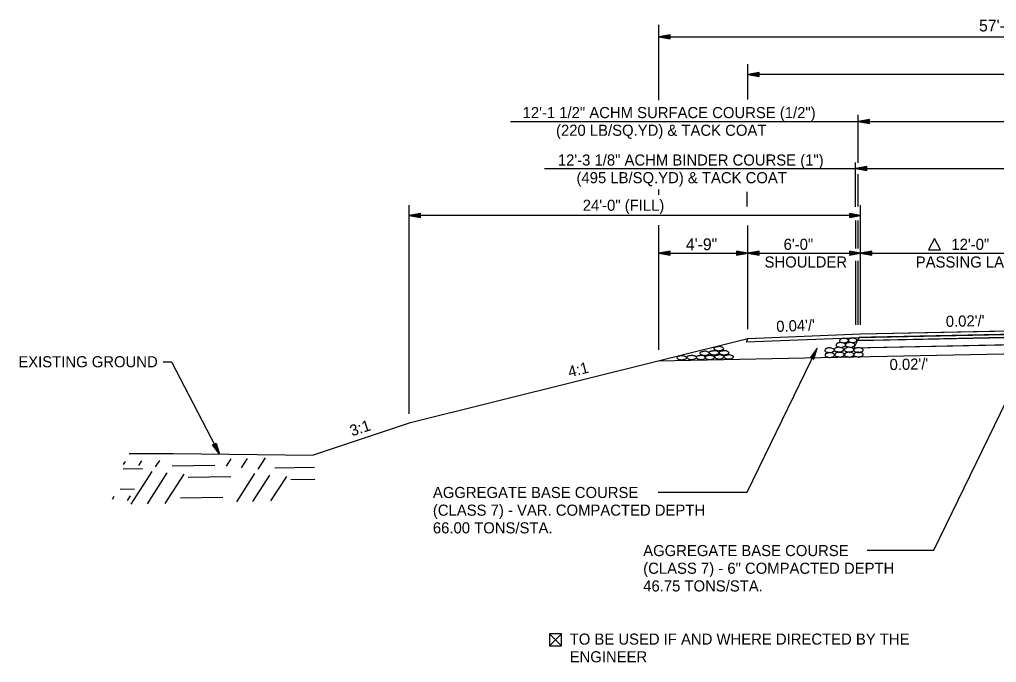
# Model space of a CAD drawing. Extents: x 1398183 to 1398373, y 1967240 to 1968889.
# Drawn here: x 1398187.6 to 1398239.6, y 1968235.5 to 1968269.7 of the extents above; entities that cross this region are included whole.
import ezdxf

# ---------------------------------------------------------------- set-up
doc = ezdxf.new("R2010")
doc.units = 0
for name, color, linetype in [('1', 7, 'Continuous'), ('10', 7, 'Continuous'), ('19', 7, 'Continuous'), ('42', 7, 'Continuous'), ('9', 7, 'Continuous'), ('Level 1', 7, 'Continuous')]:
    doc.layers.add(name, color=color, linetype=linetype)

# ---------------------------------------------------------------- blocks, each defined once
blk = doc.blocks.new('ROCKS')
at = {"layer": '1'}
blk.add_spline([(0.013, 0.06), (0.053, 0.053), (0.107, 0.033), (0.133, 0.013), (0.133, -0.007), (0.12, -0.033), (0.107, -0.04), (0.073, -0.053), (0.033, -0.067), (0.013, -0.067), (-0.02, -0.06), (-0.06, -0.053), (-0.087, -0.047), (-0.113, -0.02), (-0.113, -0.007), (-0.107, 0.02), (-0.087, 0.033), (-0.067, 0.047), (-0.033, 0.053), (-0.02, 0.06), (0.013, 0.06)], degree=3, dxfattribs=at)
blk = doc.blocks.new('4TO1 ABC')
at = {"layer": '1', "xscale": 0.1312491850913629, "yscale": 0.1312491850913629, "rotation": 180}
for p in [(0.00175, -0.00875), (-0.03325, -0.0385), (-0.016625, -0.023625), (0, -0.0385), (0.018375, -0.023625), (0.034125, -0.04025), (0.051625, -0.025375), (0.06475, -0.04025), (0.098, -0.04025), (0.133, -0.041125)]:
    blk.add_blockref('ROCKS', p, dxfattribs=at)

msp = doc.modelspace()

# ---------------------------------------------------------------- linework, layer by layer
at = {"layer": '10'}
for p, q in [((1398215.809, 1968237.043), (1398216.45, 1968236.401)), ((1398216.45, 1968237.043), (1398215.809, 1968236.401)), ((1398216.19, 1968236.401), (1398216.201, 1968236.401))]:
    msp.add_line(p, q, dxfattribs=at)
msp.add_lwpolyline([(1398236.275, 1968258.056), (1398235.954, 1968257.453), (1398236.595, 1968257.453)], close=True, dxfattribs=at)
msp.add_lwpolyline([(1398216.201, 1968236.401), (1398216.45, 1968236.401), (1398216.45, 1968237.043), (1398215.809, 1968237.043), (1398215.809, 1968236.401), (1398216.19, 1968236.401)], dxfattribs=at)
at = {"layer": '19'}
for p, q in [((1398221.614, 1968265.412), (1398221.615, 1968269.429)), ((1398222.215, 1968268.889), (1398221.615, 1968268.784)), ((1398221.615, 1968268.784), (1398278.916, 1968268.784)), ((1398221.615, 1968268.784), (1398222.215, 1968268.679)), ((1398222.215, 1968268.834), (1398221.775, 1968268.799)), ((1398221.775, 1968268.769), (1398222.215, 1968268.729)), ((1398222.215, 1968268.679), (1398222.215, 1968268.889)), ((1398226.344, 1968265.45), (1398226.344, 1968267.332)), ((1398226.944, 1968266.889), (1398226.344, 1968266.784)), ((1398276.345, 1968266.784), (1398226.344, 1968266.784)), ((1398226.344, 1968266.784), (1398226.944, 1968266.679)), ((1398226.944, 1968266.834), (1398226.504, 1968266.799)), ((1398226.504, 1968266.769), (1398226.944, 1968266.729)), ((1398226.944, 1968266.679), (1398226.944, 1968266.889)), ((1398232.217, 1968262.093), (1398232.217, 1968264.643)), ((1398213.729, 1968264.284), (1398244.344, 1968264.284)), ((1398232.817, 1968264.389), (1398232.217, 1968264.284)), ((1398232.217, 1968264.284), (1398232.817, 1968264.179)), ((1398232.817, 1968264.334), (1398232.377, 1968264.299)), ((1398232.377, 1968264.269), (1398232.817, 1968264.229)), ((1398232.817, 1968264.179), (1398232.817, 1968264.389)), ((1398232.078, 1968259.748), (1398232.078, 1968262.109)), ((1398215.549, 1968261.784), (1398268.344, 1968261.784)), ((1398232.678, 1968261.889), (1398232.078, 1968261.784)), ((1398232.078, 1968261.784), (1398232.678, 1968261.679)), ((1398232.678, 1968261.834), (1398232.238, 1968261.799)), ((1398232.238, 1968261.769), (1398232.678, 1968261.729)), ((1398232.678, 1968261.679), (1398232.678, 1968261.889)), ((1398232.217, 1968259.767), (1398232.217, 1968261.486)), ((1398221.618, 1968260.388), (1398221.618, 1968260.677)), ((1398226.309, 1968259.758), (1398226.309, 1968260.541)), ((1398208.345, 1968248.737), (1398208.344, 1968259.831)), ((1398232.344, 1968253.477), (1398232.344, 1968259.831)), ((1398208.944, 1968259.389), (1398208.344, 1968259.284)), ((1398232.344, 1968259.284), (1398208.344, 1968259.284)), ((1398208.344, 1968259.284), (1398208.944, 1968259.179)), ((1398208.944, 1968259.334), (1398208.504, 1968259.299)), ((1398208.504, 1968259.269), (1398208.944, 1968259.229)), ((1398208.944, 1968259.179), (1398208.944, 1968259.389)), ((1398231.744, 1968259.389), (1398231.744, 1968259.179)), ((1398232.344, 1968259.284), (1398231.744, 1968259.389)), ((1398232.184, 1968259.299), (1398231.744, 1968259.334)), ((1398231.744, 1968259.179), (1398232.344, 1968259.284)), ((1398231.744, 1968259.229), (1398232.184, 1968259.269)), ((1398232.08, 1968257.528), (1398232.08, 1968259.017)), ((1398232.217, 1968257.532), (1398232.217, 1968259.021)), ((1398221.615, 1968252.146), (1398221.615, 1968258.777)), ((1398226.344, 1968253.237), (1398226.344, 1968258.759)), ((1398222.214, 1968257.389), (1398221.614, 1968257.284)), ((1398222.214, 1968257.334), (1398221.774, 1968257.299)), ((1398222.214, 1968257.179), (1398222.214, 1968257.389)), ((1398225.744, 1968257.389), (1398225.744, 1968257.179)), ((1398226.344, 1968257.284), (1398225.744, 1968257.389)), ((1398226.184, 1968257.299), (1398225.744, 1968257.334)), ((1398226.944, 1968257.389), (1398226.344, 1968257.284)), ((1398226.944, 1968257.334), (1398226.504, 1968257.299)), ((1398226.944, 1968257.179), (1398226.944, 1968257.389)), ((1398231.744, 1968257.389), (1398231.744, 1968257.179)), ((1398232.344, 1968257.284), (1398231.744, 1968257.389)), ((1398232.184, 1968257.299), (1398231.744, 1968257.334)), ((1398232.944, 1968257.389), (1398232.344, 1968257.284)), ((1398232.944, 1968257.334), (1398232.504, 1968257.299)), ((1398232.944, 1968257.179), (1398232.944, 1968257.389)), ((1398221.614, 1968257.284), (1398222.214, 1968257.179)), ((1398221.615, 1968257.284), (1398226.344, 1968257.284)), ((1398221.774, 1968257.269), (1398222.214, 1968257.229)), ((1398225.744, 1968257.179), (1398226.344, 1968257.284)), ((1398225.744, 1968257.229), (1398226.184, 1968257.269)), ((1398226.344, 1968257.284), (1398232.344, 1968257.284)), ((1398226.344, 1968257.284), (1398226.944, 1968257.179)), ((1398226.504, 1968257.269), (1398226.944, 1968257.229)), ((1398231.744, 1968257.179), (1398232.344, 1968257.284)), ((1398231.744, 1968257.229), (1398232.184, 1968257.269)), ((1398232.08, 1968253.477), (1398232.08, 1968256.876)), ((1398232.217, 1968253.477), (1398232.217, 1968256.873)), ((1398232.344, 1968257.284), (1398232.944, 1968257.179)), ((1398232.344, 1968257.284), (1398244.344, 1968257.284)), ((1398232.504, 1968257.269), (1398232.944, 1968257.229)), ((1398226.345, 1968252.737), (1398208.345, 1968248.237)), ((1398226.345, 1968252.737), (1398226.259, 1968252.567)), ((1398232.345, 1968252.977), (1398226.345, 1968252.737)), ((1398232.175, 1968252.637), (1398244.345, 1968252.882)), ((1398232.26, 1968252.807), (1398232.175, 1968252.637)), ((1398243.5, 1968252.865), (1398232.743, 1968252.646)), ((1398226.314, 1968244.567), (1398230.042, 1968252.226)), ((1398230.042, 1968252.226), (1398229.678, 1968251.737)), ((1398229.865, 1968251.644), (1398230.042, 1968252.226)), ((1398232.175, 1968252.637), (1398231.985, 1968252.258)), ((1398231.985, 1968252.258), (1398244.345, 1968252.507)), ((1398236.226, 1968241.495), (1398241.438, 1968252.202)), ((1398229.678, 1968251.737), (1398229.865, 1968251.644)), ((1398229.96, 1968252.089), (1398229.727, 1968251.716)), ((1398229.821, 1968251.667), (1398229.985, 1968252.076)), ((1398208.345, 1968248.237), (1398203.244, 1968246.536)), ((1398197.906, 1968247.088), (1398198.091, 1968247.184)), ((1398198.275, 1968246.604), (1398197.906, 1968247.088)), ((1398198.193, 1968246.74), (1398197.956, 1968247.108)), ((1398198.052, 1968247.159), (1398198.214, 1968246.753)), ((1398198.091, 1968247.184), (1398198.275, 1968246.604)), ((1398221.586, 1968244.567), (1398226.314, 1968244.567)), ((1398232.698, 1968241.495), (1398236.226, 1968241.495))]:
    msp.add_line(p, q, dxfattribs=at)
for points in [[(1398226.259, 1968252.567), (1398232.26, 1968252.807), (1398256.345, 1968253.29), (1398268.429, 1968253.047), (1398276.431, 1968252.725), (1398276.345, 1968252.897), (1398268.345, 1968253.217), (1398256.345, 1968253.457), (1398232.345, 1968252.977), (1398226.345, 1968252.737)], [(1398232.26, 1968252.807), (1398232.175, 1968252.637), (1398232.987, 1968252.653), (1398241.857, 1968252.832), (1398244.345, 1968252.882), (1398244.345, 1968253.049), (1398243.195, 1968253.026), (1398232.928, 1968252.82)]]:
    msp.add_lwpolyline(points, close=True, dxfattribs=at)
for points in [[(1398226.259, 1968252.567), (1398232.26, 1968252.807), (1398256.345, 1968253.29), (1398268.429, 1968253.047), (1398276.43, 1968252.727)], [(1398256.345, 1968253.457), (1398244.345, 1968253.217), (1398232.345, 1968252.977)], [(1398232.743, 1968252.646), (1398232.175, 1968252.637), (1398231.985, 1968252.258)], [(1398231.985, 1968252.258), (1398232.752, 1968252.274), (1398241.985, 1968252.457)], [(1398244.345, 1968252.007), (1398231.985, 1968251.758), (1398221.59, 1968251.548)], [(1398195.276, 1968251.51), (1398195.722, 1968251.51), (1398198.275, 1968246.604)]]:
    msp.add_lwpolyline(points, dxfattribs=at)
at = {"layer": '42'}
msp.add_lwpolyline([(1398193.474, 1968246.637), (1398195.812, 1968246.637), (1398203.244, 1968246.536)], dxfattribs=at)
at = {"layer": '9'}
for p, q in [((1398193.17, 1968246.046), (1398193.27, 1968246.202)), ((1398193.981, 1968245.989), (1398194.142, 1968246.239)), ((1398194.873, 1968245.917), (1398195.094, 1968246.262)), ((1398195.762, 1968245.976), (1398198.024, 1968246.011)), ((1398198.637, 1968245.951), (1398198.894, 1968246.353)), ((1398199.436, 1968245.878), (1398199.754, 1968246.373)), ((1398200.328, 1968245.806), (1398200.706, 1968246.396)), ((1398193.151, 1968245.818), (1398194.179, 1968245.834)), ((1398193.578, 1968243.931), (1398194.694, 1968245.672)), ((1398194.438, 1968243.952), (1398195.493, 1968245.598)), ((1398195.39, 1968243.974), (1398196.385, 1968245.527)), ((1398196.611, 1968245.365), (1398198.873, 1968245.4)), ((1398199.19, 1968244.065), (1398200.149, 1968245.561)), ((1398200.05, 1968244.085), (1398200.948, 1968245.487)), ((1398201.002, 1968244.108), (1398201.84, 1968245.415)), ((1398201.217, 1968245.864), (1398203.323, 1968245.897)), ((1398202.066, 1968245.254), (1398203.338, 1968245.274)), ((1398192.575, 1968244.209), (1398192.675, 1968244.365)), ((1398192.983, 1968244.736), (1398193.76, 1968244.748)), ((1398193.375, 1968244.135), (1398193.535, 1968244.385)), ((1398196.192, 1968244.279), (1398198.453, 1968244.314))]:
    msp.add_line(p, q, dxfattribs=at)

# ---------------------------------------------------------------- block references
at = {"layer": '19', "xscale": 14.999970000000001, "yscale": -14.999970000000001, "rotation": 180}
msp.add_blockref('4TO1 ABC', (1398224.817, 1968252.334), dxfattribs=at)
at = {"layer": 'Level 1'}
for p, xscale, yscale, rotation in [((1398231.441, 1968252.641), 1.8771740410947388, 1.8771740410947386, -0.173618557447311), ((1398231.901, 1968252.653), 1.849824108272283, 1.8498241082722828, -0.17361855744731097), ((1398230.676, 1968252.13), 2.011654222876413, 2.0116542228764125, -0.17361855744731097), ((1398230.676, 1968252.13), 2.011654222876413, 2.0116542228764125, -0.17361855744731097), ((1398231.173, 1968252.159), 2.011654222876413, 2.0116542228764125, -0.17361855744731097), ((1398231.173, 1968252.159), 2.011654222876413, 2.0116542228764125, -0.17361855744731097), ((1398231.267, 1968252.409), 2.011654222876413, 2.0116542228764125, -0.17361855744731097), ((1398231.71, 1968252.157), 2.011654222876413, 2.0116542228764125, -0.17361855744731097), ((1398231.71, 1968252.157), 2.011654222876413, 2.0116542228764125, -0.17361855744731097), ((1398231.763, 1968252.416), 2.011654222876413, 2.0116542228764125, -0.17361855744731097), ((1398231.763, 1968252.416), 2.011654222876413, 2.0116542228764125, -0.17361855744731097), ((1398232.211, 1968252.136), 2.011654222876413, 2.0116542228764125, -0.17361855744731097), ((1398232.211, 1968252.136), 2.011654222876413, 2.0116542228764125, -0.17361855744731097), ((1398230.682, 1968251.872), 2.011654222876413, 2.0116542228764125, -0.17361855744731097), ((1398230.682, 1968251.872), 2.011654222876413, 2.0116542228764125, -0.17361855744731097), ((1398231.206, 1968251.893), 2.011654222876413, 2.0116542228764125, -0.17361855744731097), ((1398231.206, 1968251.893), 2.011654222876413, 2.0116542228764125, -0.17361855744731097), ((1398231.717, 1968251.897), 2.011654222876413, 2.0116542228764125, -0.17361855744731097), ((1398231.717, 1968251.897), 2.011654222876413, 2.0116542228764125, -0.17361855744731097), ((1398232.211, 1968251.894), 2.011654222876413, 2.0116542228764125, -0.17361855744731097), ((1398232.211, 1968251.894), 2.011654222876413, 2.0116542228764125, -0.17361855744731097)]:
    msp.add_blockref('ROCKS', p, dxfattribs=dict(at, xscale=xscale, yscale=yscale, rotation=rotation))

# ---------------------------------------------------------------- texts
at = {"layer": '10'}
for s, height, p in [('24\'-0" (FILL)', 0.59001, (1398217.576, 1968259.536)), ('6\'-0"', 0.59, (1398228.25, 1968257.459)), ('12\'-0"', 0.59, (1398237.167, 1968257.459)), ('SHOULDER', 0.59, (1398227.237, 1968256.519)), ('PASSING LANE', 0.59001, (1398235.274, 1968256.519)), ('EXISTING GROUND', 0.59001, (1398187.578, 1968251.215))]:
    msp.add_text(s, height=height, dxfattribs=at).set_placement(p)
for s, height, rotation, p in [("0.04'/'", 0.59, 2.2906, (1398227.871, 1968253.093)), ('4:1', 0.59, 14.0362, (1398216.876, 1968250.674)), ('3:1', 0.59, 18.4349, (1398205.313, 1968247.537)), ('TO BE USED IF AND WHERE DIRECTED BY THE ', 0.59001, 360, (1398216.881, 1968236.469)), ('ENGINEER', 0.59, 360, (1398216.881, 1968235.529))]:
    msp.add_text(s, height=height, rotation=rotation, dxfattribs=at).set_placement(p)
at = {"layer": '19'}
for s, p in [('57\'-3" SUBGRADE WIDTH', (1398238.639, 1968269.071)), ('4\'-9"', (1398223.058, 1968257.442))]:
    msp.add_text(s, height=0.625, dxfattribs=at).set_placement(p)
for s, height, rotation, p in [("0.02'/'", 0.59, 1.1458, (1398236.876, 1968253.362)), ("0.02'/'", 0.59, 1.1458, (1398233.887, 1968251.065)), ('AGGREGATE BASE COURSE', 0.59001, 360, (1398209.611, 1968244.264)), ('(CLASS 7) - VAR. COMPACTED DEPTH', 0.59001, 360, (1398209.611, 1968243.324)), ('66.00 TONS/STA.', 0.59001, 360, (1398209.611, 1968242.384)), ('AGGREGATE BASE COURSE', 0.59001, 360, (1398220.788, 1968241.175)), ('(CLASS 7) - 6" COMPACTED DEPTH', 0.59001, 360, (1398220.788, 1968240.235)), ('46.75 TONS/STA.', 0.59001, 360, (1398220.788, 1968239.295))]:
    msp.add_text(s, height=height, rotation=rotation, dxfattribs=at).set_placement(p)
at = {"layer": '42'}
for s, p in [('12\'-1 1/2" ACHM SURFACE COURSE (1/2")', (1398214.378, 1968264.463)), ('(220 LB/SQ.YD) & TACK COAT', (1398216.155, 1968263.523)), ('12\'-3 1/8" ACHM BINDER COURSE (1")', (1398216.251, 1968261.942)), ('(495 LB/SQ.YD) & TACK COAT', (1398217.243, 1968261.002))]:
    msp.add_text(s, height=0.59001, rotation=360, dxfattribs=at).set_placement(p)

doc.saveas('drawing.dxf')
